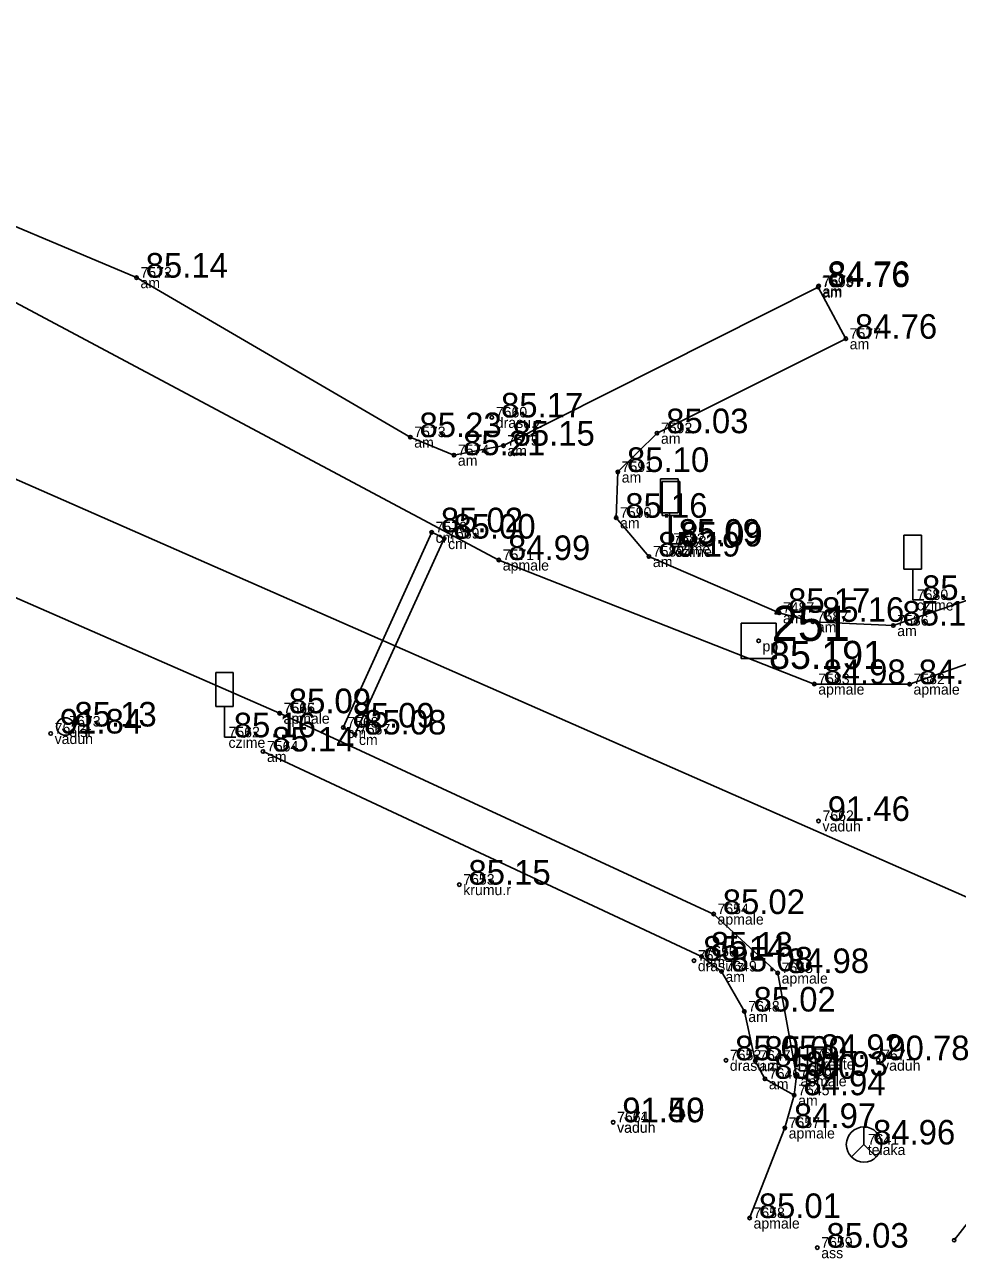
# Model space of a CAD drawing. Extents: x 614911 to 615803, y 262110 to 264311.
# Drawn here: x 615434.46 to 615461.02, y 262115.51 to 262150.65 of the extents above; entities that cross this region are included whole.
import ezdxf

# ---------------------------------------------------------------- set-up
doc = ezdxf.new("R2010")
doc.units = 0
for name, color, linetype in [('Level 16', 7, 'Continuous'), ('Level 18', 7, 'Continuous'), ('Level 19', 7, 'Continuous'), ('Level 37', 7, 'Continuous'), ('Level 48', 7, 'Continuous'), ('Level 49', 7, 'Continuous'), ('Level 53', 7, 'Continuous'), ('Level 54', 7, 'Continuous'), ('Level 57', 7, 'Continuous'), ('Level 58', 7, 'Continuous')]:
    doc.layers.add(name, color=color, linetype=linetype)

msp = doc.modelspace()

# ---------------------------------------------------------------- linework, layer by layer
at = {"layer": 'Level 16'}
for p, q in [((615453.072, 262137.71), (615452.572, 262137.71)), ((615452.572, 262136.741), (615452.572, 262137.71)), ((615453.072, 262136.741), (615453.072, 262137.71)), ((615453.12, 262137.632), (615452.62, 262137.632)), ((615452.62, 262136.663), (615452.62, 262137.632)), ((615453.12, 262136.663), (615453.12, 262137.632)), ((615453.072, 262136.741), (615452.572, 262136.741)), ((615453.12, 262136.663), (615452.62, 262136.663)), ((615452.826, 262136.741), (615452.826, 262135.863)), ((615452.874, 262136.663), (615452.874, 262135.785)), ((615460.003, 262136.108), (615459.503, 262136.108)), ((615459.503, 262135.139), (615459.503, 262136.108)), ((615460.003, 262135.139), (615460.003, 262136.108)), ((615452.826, 262135.863), (615453.141, 262135.863)), ((615452.874, 262135.785), (615453.189, 262135.785)), ((615460.003, 262135.139), (615459.503, 262135.139)), ((615459.757, 262135.139), (615459.757, 262134.261)), ((615459.757, 262134.261), (615460.072, 262134.261)), ((615440.402, 262132.195), (615439.902, 262132.195)), ((615439.902, 262131.226), (615439.902, 262132.195)), ((615440.402, 262131.226), (615440.402, 262132.195)), ((615440.402, 262131.226), (615439.902, 262131.226)), ((615440.156, 262131.226), (615440.156, 262130.348)), ((615440.156, 262130.348), (615440.471, 262130.348))]:
    msp.add_line(p, q, dxfattribs=at)
at = {"layer": 'Level 18'}
msp.add_circle((615435.619, 262130.656), 0.25, dxfattribs=at)
at = {"layer": 'Level 19'}
for p, q in [((615454.864, 262133.596), (615455.864, 262133.596)), ((615454.864, 262132.596), (615454.864, 262133.596)), ((615455.864, 262133.596), (615455.864, 262132.596)), ((615455.864, 262132.596), (615454.864, 262132.596))]:
    msp.add_line(p, q, dxfattribs=at)
msp.add_circle((615455.364, 262133.096), 0.05, dxfattribs=at)
at = {"layer": 'Level 37'}
for points in [[(615304.534, 262191.172), (615326.29, 262182.941), (615360.711, 262168.502), (615368.839, 262165.158), (615382.236, 262159.613), (615388.187, 262157.098), (615397.95, 262152.866), (615404.639, 262150.269), (615411.242, 262147.516), (615428.729, 262140.1), (615474.489, 262119.997), (615481.302, 262116.558)], [(615430.448, 262144.733), (615447.966, 262135.399), (615456.95, 262131.866), (615459.663, 262131.864), (615462.235, 262132.76), (615464.586, 262134.628), (615465.808, 262136.269), (615464.385, 262137.287), (615463.215, 262135.693), (615461.427, 262134.29), (615459.199, 262133.532), (615456.909, 262133.638), (615455.944, 262133.895), (615452.24, 262135.498), (615451.306, 262136.603), (615451.354, 262137.907), (615452.471, 262139.011), (615457.846, 262141.702), (615457.06, 262143.172), (615448.097, 262138.658), (615446.687, 262138.385), (615445.444, 262138.899), (615437.648, 262143.443), (615425.92, 262148.384)], [(615441.721, 262131.036), (615427.225, 262137.378), (615410.326, 262144.22), (615401.611, 262147.541), (615400.709, 262146.273)], [(615455.107, 262116.655), (615456.108, 262119.221), (615456.378, 262120.153), (615456.443, 262120.705), (615455.907, 262123.633), (615454.082, 262125.314), (615441.721, 262131.036)], [(615441.251, 262129.945), (615453.738, 262124.103), (615454.307, 262123.678), (615454.959, 262122.537), (615455.269, 262121.135), (615455.544, 262120.621), (615456.378, 262120.153)], [(615464.279, 262118.972), (615462.397, 262117.894), (615460.933, 262116.026)]]:
    msp.add_lwpolyline(points, dxfattribs=at)
msp.add_lwpolyline([(615443.536, 262130.627), (615443.869, 262130.429), (615446.41, 262136.009), (615446.053, 262136.189)], close=True, dxfattribs=at)
at = {"layer": 'Level 48'}
for p, q in [((615456.757, 262121.525), (615456.757, 262120.85)), ((615456.982, 262121.525), (615456.982, 262120.85))]:
    msp.add_line(p, q, dxfattribs=at)
msp.add_lwpolyline([(615456.532, 262121.525), (615457.207, 262121.525), (615457.207, 262120.85), (615456.532, 262120.85)], close=True, dxfattribs=at)
at = {"layer": 'Level 49'}
msp.add_line((615458.361, 262118.749), (615458.715, 262118.395), dxfattribs=at)
msp.add_lwpolyline([(615458.361, 262119.249), (615458.361, 262118.749), (615458.007, 262118.395)], dxfattribs=at)
msp.add_circle((615458.361, 262118.749), 0.5, dxfattribs=at)
at = {"layer": 'Level 57'}
for centre in [(615437.648, 262143.443), (615457.06, 262143.172), (615457.076, 262143.205), (615457.846, 262141.702), (615447.767, 262139.461), (615452.471, 262139.011), (615445.444, 262138.899), (615448.097, 262138.658), (615446.687, 262138.385), (615451.354, 262137.907), (615451.306, 262136.603), (615446.053, 262136.189), (615446.41, 262136.009), (615452.24, 262135.498), (615447.966, 262135.399), (615455.944, 262133.895), (615456.909, 262133.638), (615459.199, 262133.532), (615456.95, 262131.866), (615459.663, 262131.864), (615441.721, 262131.036), (615441.726, 262131.034), (615443.536, 262130.627), (615435.204, 262130.457), (615443.869, 262130.429), (615441.251, 262129.945), (615457.071, 262127.966), (615446.84, 262126.152), (615454.082, 262125.314), (615453.522, 262123.986), (615453.738, 262124.103), (615454.307, 262123.678), (615455.907, 262123.633), (615454.959, 262122.537), (615454.433, 262121.148), (615455.269, 262121.135), (615458.768, 262121.151), (615455.544, 262120.621), (615456.443, 262120.705), (615456.378, 262120.153), (615451.22, 262119.385), (615451.223, 262119.382), (615456.108, 262119.221), (615455.107, 262116.655), (615457.035, 262115.811), (615460.933, 262116.026)]:
    msp.add_circle(centre, 0.05, dxfattribs=at)
at = {"layer": 'Level 58'}
for centre in [(615437.648, 262143.443), (615457.06, 262143.172), (615457.076, 262143.205), (615457.846, 262141.702), (615447.767, 262139.461), (615452.471, 262139.011), (615445.444, 262138.899), (615448.097, 262138.658), (615446.687, 262138.385), (615451.354, 262137.907), (615451.306, 262136.603), (615446.053, 262136.189), (615446.41, 262136.009), (615452.24, 262135.498), (615447.966, 262135.399), (615455.944, 262133.895), (615456.909, 262133.638), (615459.199, 262133.532), (615456.95, 262131.866), (615459.663, 262131.864), (615441.721, 262131.036), (615441.726, 262131.034), (615443.536, 262130.627), (615435.204, 262130.457), (615443.869, 262130.429), (615441.251, 262129.945), (615457.071, 262127.966), (615446.84, 262126.152), (615454.082, 262125.314), (615453.522, 262123.986), (615453.738, 262124.103), (615454.307, 262123.678), (615455.907, 262123.633), (615454.959, 262122.537), (615454.433, 262121.148), (615455.269, 262121.135), (615458.768, 262121.151), (615455.544, 262120.621), (615456.443, 262120.705), (615456.378, 262120.153), (615451.22, 262119.385), (615451.223, 262119.382), (615456.108, 262119.221), (615455.107, 262116.655), (615457.035, 262115.811), (615460.933, 262116.026)]:
    msp.add_circle(centre, 0.05, dxfattribs=at)

# ---------------------------------------------------------------- texts
at = {"layer": 'Level 19'}
for s, height, p in [(' 251', 1, (615455.364, 262133.096)), (' 85.191', 0.8, (615455.364, 262132.296))]:
    msp.add_text(s, height=height, dxfattribs=at).set_placement(p)
at = {"layer": 'Level 48'}
msp.add_text(' 84.92', height=0.7, dxfattribs=at).set_placement((615456.87, 262121.187))
at = {"layer": 'Level 49'}
msp.add_text(' 84.96', height=0.7, dxfattribs=at).set_placement((615458.361, 262118.749))
at = {"layer": 'Level 53'}
for s, p in [(' am', (615437.648, 262143.143)), (' am', (615457.06, 262142.872)), (' am', (615457.076, 262142.905)), (' am', (615457.846, 262141.402)), (' drasu.z', (615447.767, 262139.161)), (' am', (615445.444, 262138.599)), (' am', (615452.471, 262138.711)), (' am', (615448.097, 262138.358)), (' am', (615446.687, 262138.085)), (' am', (615451.354, 262137.607)), (' am', (615451.306, 262136.303)), (' cm', (615446.053, 262135.889)), (' cm', (615446.41, 262135.709)), (' czime', (615452.826, 262135.563)), (' czime', (615452.874, 262135.485)), (' apmale', (615447.966, 262135.099)), (' am', (615452.24, 262135.198)), (' czime', (615459.757, 262133.961)), (' am', (615455.944, 262133.595)), (' am', (615456.909, 262133.338)), (' am', (615459.199, 262133.232)), (' pp', (615455.364, 262132.796)), (' apmale', (615456.95, 262131.566)), (' apmale', (615459.663, 262131.564)), (' apmale', (615441.721, 262130.736)), (' am', (615441.726, 262130.734)), (' elst', (615435.619, 262130.356)), (' vaduh', (615435.204, 262130.157)), (' czime', (615440.156, 262130.048)), (' cm', (615443.536, 262130.327)), (' cm', (615443.869, 262130.129)), (' am', (615441.251, 262129.645)), (' vaduh', (615457.071, 262127.666)), (' krumu.r', (615446.84, 262125.852)), (' apmale', (615454.082, 262125.014)), (' drasu.z', (615453.522, 262123.686)), (' am', (615453.738, 262123.803)), (' am', (615454.307, 262123.378)), (' apmale', (615455.907, 262123.333)), (' am', (615454.959, 262122.237)), (' drasu.z', (615454.433, 262120.848)), (' Lreste', (615456.87, 262120.887)), (' vaduh', (615458.768, 262120.851)), (' am', (615455.269, 262120.835)), (' am', (615455.544, 262120.321)), (' apmale', (615456.443, 262120.405)), (' am', (615456.378, 262119.853)), (' vaduh', (615451.22, 262119.085)), (' vaduh', (615451.223, 262119.082)), (' apmale', (615456.108, 262118.921)), (' telaka', (615458.361, 262118.449)), (' apmale', (615455.107, 262116.355)), (' ass', (615457.035, 262115.511))]:
    msp.add_text(s, height=0.3, dxfattribs=at).set_placement(p)
at = {"layer": 'Level 54'}
for s, p in [(' 7572', (615437.648, 262143.443)), (' 7593', (615457.06, 262143.172)), (' 7576', (615457.076, 262143.205)), (' 7577', (615457.846, 262141.702)), (' 7660', (615447.767, 262139.461)), (' 7573', (615445.444, 262138.899)), (' 7592', (615452.471, 262139.011)), (' 7575', (615448.097, 262138.658)), (' 7574', (615446.687, 262138.385)), (' 7591', (615451.354, 262137.907)), (' 7590', (615451.306, 262136.603)), (' 7570', (615446.053, 262136.189)), (' 7569', (615446.41, 262136.009)), (' 7682', (615452.826, 262135.863)), (' 7588', (615452.874, 262135.785)), (' 7571', (615447.966, 262135.399)), (' 7589', (615452.24, 262135.498)), (' 7680', (615459.757, 262134.261)), (' 7487', (615455.944, 262133.895)), (' 7587', (615456.909, 262133.638)), (' 7586', (615459.199, 262133.532)), (' 7583', (615456.95, 262131.866)), (' 7582', (615459.663, 262131.864)), (' 7566', (615441.721, 262131.036)), (' 7565', (615441.726, 262131.034)), (' 7673', (615435.619, 262130.656)), (' 7672', (615435.204, 262130.457)), (' 7562', (615440.156, 262130.348)), (' 7568', (615443.536, 262130.627)), (' 7567', (615443.869, 262130.429)), (' 7564', (615441.251, 262129.945)), (' 7662', (615457.071, 262127.966)), (' 7653', (615446.84, 262126.152)), (' 7654', (615454.082, 262125.314)), (' 7651', (615453.522, 262123.986)), (' 7650', (615453.738, 262124.103)), (' 7649', (615454.307, 262123.678)), (' 7655', (615455.907, 262123.633)), (' 7648', (615454.959, 262122.537)), (' 7642', (615456.87, 262121.187)), (' 7652', (615454.433, 262121.148)), (' 7647', (615455.269, 262121.135)), (' 7671', (615458.768, 262121.151)), (' 7646', (615455.544, 262120.621)), (' 7656', (615456.443, 262120.705)), (' 7645', (615456.378, 262120.153)), (' 7661', (615451.22, 262119.385)), (' 7674', (615451.223, 262119.382)), (' 7657', (615456.108, 262119.221)), (' 7641', (615458.361, 262118.749)), (' 7658', (615455.107, 262116.655)), (' 7659', (615457.035, 262115.811))]:
    msp.add_text(s, height=0.3, dxfattribs=at).set_placement(p)
at = {"layer": 'Level 58'}
for s, p in [(' 85.14', (615437.648, 262143.443)), (' 84.76', (615457.06, 262143.172)), (' 84.76', (615457.076, 262143.205)), (' 84.76', (615457.846, 262141.702)), (' 85.17', (615447.767, 262139.461)), (' 85.23', (615445.444, 262138.899)), (' 85.03', (615452.471, 262139.011)), (' 85.21', (615446.687, 262138.385)), (' 85.15', (615448.097, 262138.658)), (' 85.10', (615451.354, 262137.907)), (' 85.16', (615451.306, 262136.603)), (' 85.02', (615446.053, 262136.189)), (' 85.00', (615446.41, 262136.009)), (' 85.09', (615452.826, 262135.863)), (' 85.09', (615452.874, 262135.785)), (' 84.99', (615447.966, 262135.399)), (' 85.19', (615452.24, 262135.498)), (' 85.00', (615459.757, 262134.261)), (' 85.17', (615455.944, 262133.895)), (' 85.16', (615456.909, 262133.638)), (' 85.14', (615459.199, 262133.532)), (' 84.98', (615456.95, 262131.866)), (' 84.92', (615459.663, 262131.864)), (' 85.09', (615441.721, 262131.036)), (' 85.09', (615441.726, 262131.034)), (' 85.13', (615435.619, 262130.656)), (' 85.09', (615443.536, 262130.627)), (' 91.84', (615435.204, 262130.457)), (' 85.16', (615440.156, 262130.348)), (' 85.08', (615443.869, 262130.429)), (' 85.14', (615441.251, 262129.945)), (' 91.46', (615457.071, 262127.966)), (' 85.15', (615446.84, 262126.152)), (' 85.02', (615454.082, 262125.314)), (' 85.14', (615453.522, 262123.986)), (' 85.13', (615453.738, 262124.103)), (' 85.08', (615454.307, 262123.678)), (' 84.98', (615455.907, 262123.633)), (' 85.02', (615454.959, 262122.537)), (' 85.05', (615454.433, 262121.148)), (' 85.00', (615455.269, 262121.135)), (' 90.78', (615458.768, 262121.151)), (' 85.00', (615455.544, 262120.621)), (' 84.93', (615456.443, 262120.705)), (' 84.94', (615456.378, 262120.153)), (' 91.50', (615451.22, 262119.385)), (' 91.49', (615451.223, 262119.382)), (' 84.97', (615456.108, 262119.221)), (' 85.01', (615455.107, 262116.655)), (' 85.03', (615457.035, 262115.811))]:
    msp.add_text(s, height=0.7, dxfattribs=at).set_placement(p)

doc.saveas('drawing.dxf')
